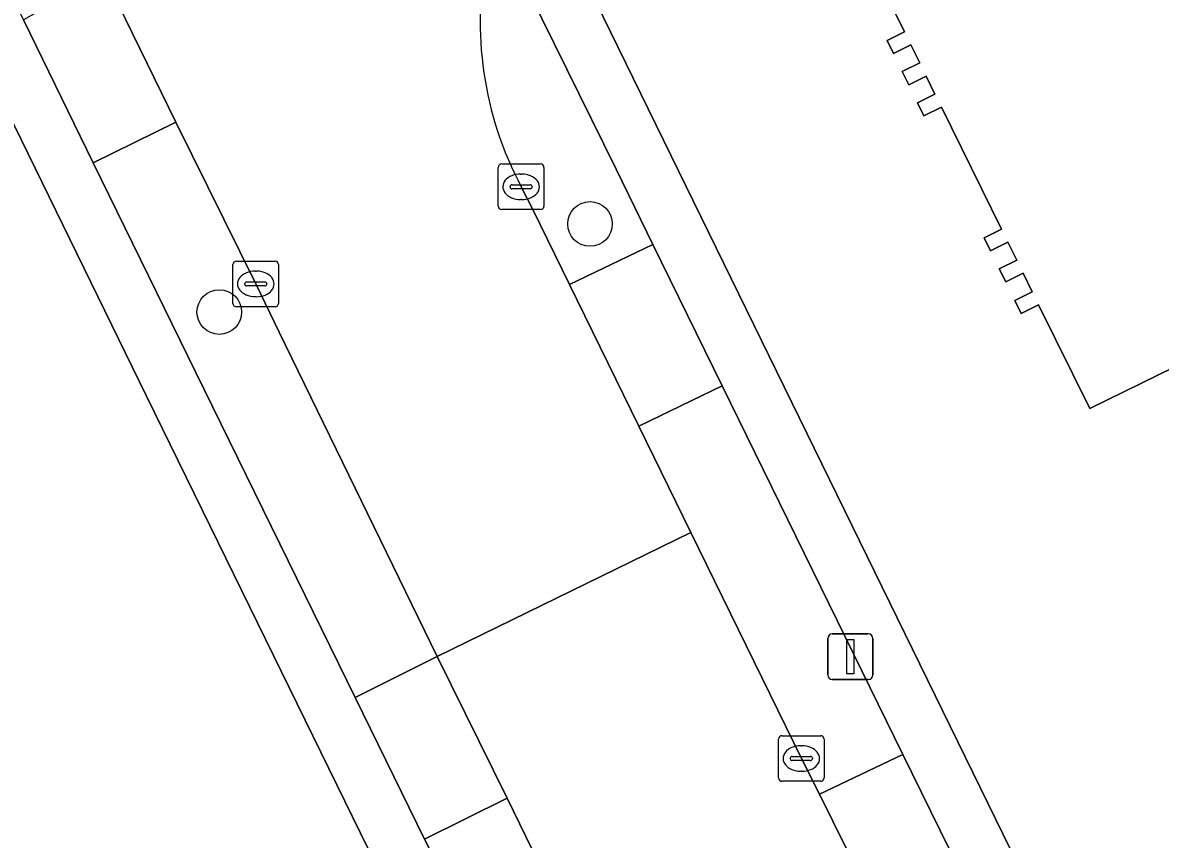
# Model space of a CAD drawing. Extents: x 160455 to 162082, y 388339 to 389736.
# Drawn here: x 160606.15 to 160631.09, y 389250.23 to 389268.13 of the extents above; entities that cross this region are included whole.
import ezdxf

# ---------------------------------------------------------------- set-up
doc = ezdxf.new("R2010")
doc.units = 0
for name, color, linetype in [('IMGEO_Boom', 7, 'Continuous'), ('IMGEO_Erf', 7, 'Continuous'), ('IMGEO_Groenvoorziening', 7, 'Continuous'), ('IMGEO_Kolk', 7, 'Continuous'), ('IMGEO_Lichtmast', 7, 'Continuous'), ('IMGEO_Pand', 7, 'Continuous'), ('IMGEO_Parkeervlak_open', 7, 'Continuous'), ('IMGEO_Rijbaan_lokaal_gesloten', 7, 'Continuous'), ('IMGEO_Voetpad_open', 7, 'Continuous')]:
    doc.layers.add(name, color=color, linetype=linetype)

msp = doc.modelspace()

# ---------------------------------------------------------------- linework, layer by layer
at = {"layer": 'IMGEO_Boom'}
for centre in [(160618.59, 389263.719), (160610.462, 389261.786)]:
    msp.add_circle(centre, 0.489, dxfattribs=at)
at = {"layer": 'IMGEO_Erf'}
for points in [[(160637.709, 389263.671), (160629.547, 389259.674), (160628.426, 389261.946), (160628.042, 389261.756), (160627.902, 389262.043), (160628.287, 389262.233), (160628.088, 389262.636), (160627.704, 389262.447), (160627.564, 389262.733), (160627.948, 389262.924), (160627.754, 389263.318), (160627.371, 389263.128), (160627.229, 389263.416), (160627.614, 389263.606), (160626.295, 389266.28), (160625.911, 389266.09), (160625.77, 389266.377), (160626.154, 389266.568), (160625.961, 389266.961), (160625.577, 389266.772), (160625.436, 389267.059), (160625.82, 389267.249), (160625.627, 389267.643), (160625.243, 389267.454), (160625.102, 389267.741), (160625.486, 389267.931), (160624.361, 389270.211)], [(160618.708, 389268.606), (160627.813, 389250), (160632.561, 389240.296), (160646.195, 389212.463), (160659.1, 389186.029), (160660.56, 389183.089), (160678.005, 389191.833), (160676.861, 389194.242), (160682.461, 389196.902), (160684.112, 389193.427), (160682.056, 389192.45), (160691.863, 389192.737), (160725.28, 389193.626), (160724.604, 389194.964), (160713.416, 389216.926), (160708.883, 389226.189), (160697.231, 389250)], [(160613.732, 389250), (160608.869, 389259.939), (160604.891, 389268.07), (160600.397, 389265.889), (160600.516, 389265.647), (160599.564, 389265.182), (160601.394, 389262.082), (160602.103, 389262.429), (160602.768, 389261.031), (160602.157, 389260.732), (160604.949, 389255.962), (160605.201, 389256.085), (160605.873, 389254.642), (160596.367, 389250)]]:
    msp.add_lwpolyline(points, dxfattribs=at)
at = {"layer": 'IMGEO_Groenvoorziening'}
msp.add_lwpolyline([(160617.081, 389264.535), (160617.337, 389264.038), (160618.14, 389262.39), (160619.965, 389263.27), (160619.161, 389264.921), (160616.726, 389269.878)], dxfattribs=at)
msp.add_arc((160623.926, 389268.159), 7.745, 168.7839, 207.8952, dxfattribs=at)
at = {"layer": 'IMGEO_Kolk'}
for p, q in [((160616.579, 389264.108), (160616.579, 389264.96)), ((160616.654, 389265.034), (160617.506, 389265.034)), ((160617.58, 389264.96), (160617.58, 389264.108)), ((160617.067, 389264.814), (160617.092, 389264.814)), ((160616.838, 389264.528), (160616.838, 389264.54)), ((160617.276, 389264.491), (160616.878, 389264.491)), ((160616.881, 389264.577), (160617.279, 389264.577)), ((160617.322, 389264.54), (160617.322, 389264.528)), ((160617.09, 389264.254), (160617.065, 389264.254)), ((160617.506, 389264.034), (160616.654, 389264.034)), ((160610.761, 389261.978), (160610.761, 389262.83)), ((160610.836, 389262.904), (160611.688, 389262.904)), ((160611.762, 389262.83), (160611.762, 389261.978)), ((160611.063, 389262.447), (160611.461, 389262.447)), ((160611.249, 389262.684), (160611.274, 389262.684)), ((160611.02, 389262.398), (160611.02, 389262.41)), ((160611.458, 389262.361), (160611.06, 389262.361)), ((160611.504, 389262.41), (160611.504, 389262.398)), ((160611.272, 389262.124), (160611.247, 389262.124)), ((160611.688, 389261.904), (160610.836, 389261.904)), ((160622.798, 389252.498), (160623.65, 389252.498)), ((160622.723, 389251.572), (160622.723, 389252.424)), ((160623.211, 389252.278), (160623.236, 389252.278)), ((160623.724, 389252.424), (160623.724, 389251.572)), ((160622.982, 389251.992), (160622.982, 389252.004)), ((160623.025, 389252.041), (160623.423, 389252.041)), ((160623.466, 389252.004), (160623.466, 389251.992)), ((160623.42, 389251.955), (160623.022, 389251.955)), ((160623.234, 389251.718), (160623.209, 389251.718)), ((160623.65, 389251.498), (160622.798, 389251.498))]:
    msp.add_line(p, q, dxfattribs=at)
for points in [[(160616.579, 389264.108), (160616.579, 389264.96)], [(160616.654, 389265.034), (160617.506, 389265.034)], [(160617.58, 389264.96), (160617.58, 389264.108)], [(160617.506, 389264.034), (160616.654, 389264.034)], [(160610.761, 389261.978), (160610.761, 389262.83)], [(160610.836, 389262.904), (160611.688, 389262.904)], [(160611.762, 389262.83), (160611.762, 389261.978)], [(160611.688, 389261.904), (160610.836, 389261.904)], [(160622.798, 389252.498), (160623.65, 389252.498)], [(160622.723, 389251.572), (160622.723, 389252.424)], [(160623.724, 389252.424), (160623.724, 389251.572)], [(160623.65, 389251.498), (160622.798, 389251.498)]]:
    msp.add_lwpolyline(points, dxfattribs=at)
for centre, radius, start, end in [((160616.656, 389264.958), 0.0765, 91.552, 178.448), ((160616.656, 389264.958), 0.0765, 91.552, 178.448), ((160617.504, 389264.958), 0.0765, 1.552, 88.448), ((160617.504, 389264.958), 0.0765, 1.552, 88.448), ((160616.878, 389264.537), 0.0403, 85.8775, 175.7526), ((160616.875, 389264.527), 0.0366, 178.938, 274.7102), ((160617.279, 389264.534), 0.043, 264.8664, 352.4533), ((160617.283, 389264.539), 0.0386, 1.7309, 96.639), ((160616.656, 389264.11), 0.0765, 181.552, 268.448), ((160616.656, 389264.11), 0.0765, 181.552, 268.448), ((160617.504, 389264.11), 0.0765, 271.552, 358.448), ((160617.504, 389264.11), 0.0765, 271.552, 358.448), ((160610.838, 389262.828), 0.0765, 91.552, 178.448), ((160610.838, 389262.828), 0.0765, 91.552, 178.448), ((160611.686, 389262.828), 0.0765, 1.552, 88.448), ((160611.686, 389262.828), 0.0765, 1.552, 88.448), ((160611.06, 389262.407), 0.0403, 85.8775, 175.7526), ((160611.465, 389262.409), 0.0386, 1.7309, 96.639), ((160611.057, 389262.397), 0.0366, 178.938, 274.7102), ((160611.461, 389262.404), 0.043, 264.8664, 352.4533), ((160610.838, 389261.98), 0.0765, 181.552, 268.448), ((160610.838, 389261.98), 0.0765, 181.552, 268.448), ((160611.686, 389261.98), 0.0765, 271.552, 358.448), ((160611.686, 389261.98), 0.0765, 271.552, 358.448), ((160622.8, 389252.422), 0.0765, 91.552, 178.448), ((160622.8, 389252.422), 0.0765, 91.552, 178.448), ((160623.648, 389252.422), 0.0765, 1.552, 88.448), ((160623.648, 389252.422), 0.0765, 1.552, 88.448), ((160623.022, 389252.001), 0.0403, 85.8775, 175.7526), ((160623.019, 389251.991), 0.0366, 178.938, 274.7102), ((160623.423, 389251.998), 0.043, 264.8664, 352.4533), ((160623.427, 389252.003), 0.0386, 1.7309, 96.639), ((160622.8, 389251.574), 0.0765, 181.552, 268.448), ((160622.8, 389251.574), 0.0765, 181.552, 268.448), ((160623.648, 389251.574), 0.0765, 271.552, 358.448), ((160623.648, 389251.574), 0.0765, 271.552, 358.448)]:
    msp.add_arc(centre, radius, start, end, dxfattribs=at)
for centre, major_axis, ratio, start_param, end_param in [((160617.066, 389264.534), (-0.387, 0.002), 0.722429, 4.712389, 7.853982), ((160617.091, 389264.534), (-0.39, 0.002), 0.717154, 1.570796, 4.712389), ((160611.248, 389262.404), (-0.387, 0.002), 0.722429, 4.712389, 7.853982), ((160611.273, 389262.404), (-0.39, 0.002), 0.717154, 1.570796, 4.712389), ((160623.21, 389251.998), (-0.387, 0.002), 0.722429, 4.712389, 7.853982), ((160623.235, 389251.998), (-0.39, 0.002), 0.717154, 1.570796, 4.712389)]:
    msp.add_ellipse(centre, major_axis=major_axis, ratio=ratio, start_param=start_param, end_param=end_param, dxfattribs=at)
at = {"layer": 'IMGEO_Lichtmast'}
for p, q in [((160623.902, 389254.73), (160624.692, 389254.73)), ((160624.692, 389254.73), (160623.902, 389254.73)), ((160623.802, 389253.83), (160623.802, 389254.63)), ((160623.802, 389254.63), (160623.802, 389253.83)), ((160624.792, 389254.63), (160624.792, 389253.83)), ((160624.792, 389253.83), (160624.792, 389254.63)), ((160624.692, 389253.73), (160623.902, 389253.73)), ((160623.902, 389253.73), (160624.692, 389253.73))]:
    msp.add_line(p, q, dxfattribs=at)
msp.add_lwpolyline([(160624.222, 389254.605), (160624.372, 389254.605), (160624.372, 389253.855), (160624.222, 389253.855), (160624.222, 389254.605)], dxfattribs=at)
for centre, start, end in [((160623.902, 389254.63), 90, 180), ((160623.902, 389254.63), 90, 180), ((160624.692, 389254.63), 0, 90), ((160624.692, 389254.63), 360, 90), ((160623.902, 389253.83), 180, 270), ((160623.902, 389253.83), 180, 270), ((160624.692, 389253.83), 270, 0), ((160624.692, 389253.83), 270, 0)]:
    msp.add_arc(centre, 0.1, start, end, dxfattribs=at)
at = {"layer": 'IMGEO_Pand'}
msp.add_lwpolyline([(160624.361, 389270.211), (160625.486, 389267.931), (160625.102, 389267.741), (160625.243, 389267.454), (160625.627, 389267.643), (160625.82, 389267.249), (160625.436, 389267.059), (160625.577, 389266.772), (160625.961, 389266.961), (160626.154, 389266.568), (160625.77, 389266.377), (160625.911, 389266.09), (160626.295, 389266.28), (160627.614, 389263.606), (160627.229, 389263.416), (160627.371, 389263.128), (160627.754, 389263.318), (160627.948, 389262.924), (160627.564, 389262.733), (160627.704, 389262.447), (160628.088, 389262.636), (160628.287, 389262.233), (160627.902, 389262.043), (160628.042, 389261.756), (160628.426, 389261.946), (160629.547, 389259.674), (160637.709, 389263.671)], dxfattribs=at)
at = {"layer": 'IMGEO_Parkeervlak_open'}
for points in [[(160613.438, 389253.337), (160615.241, 389254.237), (160611.776, 389261.346), (160611.26, 389262.404), (160609.508, 389265.947), (160607.699, 389265.057), (160609.949, 389260.462)], [(160621.485, 389260.166), (160619.663, 389259.286), (160620.802, 389256.955), (160623.225, 389251.999), (160623.624, 389251.217), (160625.449, 389252.089)], [(160614.963, 389250.229), (160615.075, 389250), (160619.692, 389240.555), (160621.509, 389241.43), (160617.325, 389250), (160616.774, 389251.128)]]:
    msp.add_lwpolyline(points, close=True, dxfattribs=at)
at = {"layer": 'IMGEO_Rijbaan_lokaal_gesloten'}
for points in [[(160604.274, 389276.665), (160607.934, 389269.186), (160609.508, 389265.947), (160611.26, 389262.404), (160611.776, 389261.346), (160615.241, 389254.237), (160620.802, 389256.955), (160619.663, 389259.286), (160618.14, 389262.39)], [(160618.14, 389262.39), (160617.337, 389264.038), (160617.081, 389264.535)], [(160624.222, 389250), (160623.624, 389251.217), (160623.225, 389251.999), (160620.802, 389256.955), (160615.241, 389254.237), (160616.774, 389251.128), (160617.325, 389250)]]:
    msp.add_lwpolyline(points, dxfattribs=at)
msp.add_arc((160623.926, 389268.159), 7.745, 168.7839, 207.8952, dxfattribs=at)
at = {"layer": 'IMGEO_Voetpad_open'}
for points in [[(160660.56, 389183.089), (160659.1, 389186.029), (160646.195, 389212.463), (160632.561, 389240.296), (160627.813, 389250), (160618.708, 389268.606), (160617.272, 389271.48)], [(160647.591, 389183.445), (160646.073, 389186.576), (160641.072, 389196.816), (160639.547, 389199.927), (160634.553, 389210.156), (160633.037, 389213.265), (160628.038, 389223.501), (160626.497, 389226.634), (160621.214, 389237.441), (160619.692, 389240.555), (160615.075, 389250), (160614.963, 389250.229), (160613.438, 389253.337), (160609.949, 389260.462), (160607.699, 389265.057), (160606.168, 389268.191), (160605.394, 389269.769), (160589.99, 389262.282), (160572.982, 389253.961)], [(160616.329, 389269.665), (160616.726, 389269.878), (160619.161, 389264.921), (160619.965, 389263.27), (160621.485, 389260.166), (160625.449, 389252.089), (160626.474, 389250), (160626.975, 389248.979), (160631.442, 389239.83), (160632.963, 389236.714), (160638.89, 389224.594), (160640.415, 389221.48), (160645.44, 389211.271), (160646.96, 389208.162), (160651.948, 389197.931), (160653.474, 389194.81), (160659.44, 389182.61)], [(160570.784, 389251.368), (160589.139, 389260.387), (160600.397, 389265.889), (160604.891, 389268.07), (160608.869, 389259.939), (160613.732, 389250), (160618.655, 389239.938), (160631.834, 389212.986), (160644.997, 389186.036), (160650.888, 389173.962)]]:
    msp.add_lwpolyline(points, dxfattribs=at)
for points in [[(160607.934, 389269.186), (160606.168, 389268.191), (160607.699, 389265.057), (160609.508, 389265.947)], [(160621.485, 389260.166), (160619.965, 389263.27), (160618.14, 389262.39), (160619.663, 389259.286)], [(160613.438, 389253.337), (160614.963, 389250.229), (160616.774, 389251.128), (160615.241, 389254.237)], [(160625.449, 389252.089), (160623.624, 389251.217), (160624.222, 389250), (160625.162, 389248.085), (160626.975, 389248.979), (160626.474, 389250)]]:
    msp.add_lwpolyline(points, close=True, dxfattribs=at)

doc.saveas('drawing.dxf')
